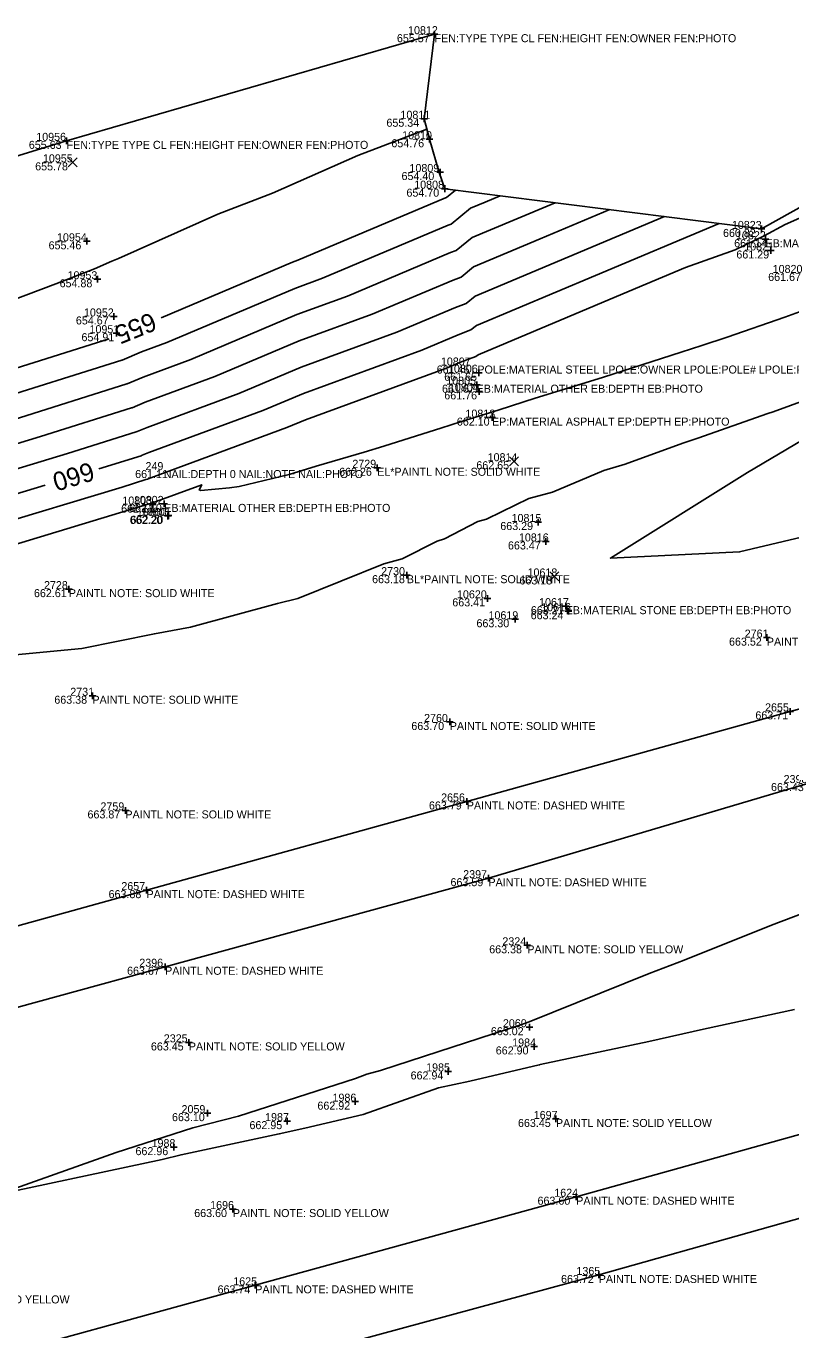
# Model space of a CAD drawing. Extents: x 2129350 to 2137777, y 657588 to 659885.
# Drawn here: x 2131365.7 to 2131480.3, y 658197 to 658392.2 of the extents above; entities that cross this region are included whole.
import ezdxf

# ---------------------------------------------------------------- set-up
doc = ezdxf.new("R2010")
doc.units = 0
for name, color, linetype in [('DT_X_Contour_Major', 7, 'Continuous'), ('DT_X_Contour_Minor', 7, 'Continuous'), ('DT_X_TIN_Hull', 7, 'Continuous'), ('PV_X_COP', 7, 'Continuous'), ('SV_X_Random_Point', 7, 'Continuous'), ('SV_X_Shot_Marker', 7, 'Continuous'), ('SV_X_Text_Comment', 7, 'Continuous'), ('SV_X_Text_Elevation', 7, 'Continuous'), ('SV_X_Text_Name', 7, 'Continuous')]:
    doc.layers.add(name, color=color, linetype=linetype)

msp = doc.modelspace()

# ---------------------------------------------------------------- linework, layer by layer
at = {"layer": 'DT_X_Contour_Major'}
for points in [[(2131425.74, 658376.75), (2131415.41, 658372.85), (2131402.6, 658367.19), (2131394.42, 658364.05), (2131379.56, 658357.4), (2131378.56, 658357.01), (2131375.94, 658355.84), (2131370.13, 658353.63), (2131352.5, 658346.98), (2131349.32, 658345.77), (2131332.94, 658339.59)], [(2131385.91, 658348.53), (2131405.61, 658356.86), (2131406.42, 658357.15), (2131428.54, 658366.48), (2131428.66, 658366.53), (2131430.04, 658367.65)], [(2131469.51, 658362.64), (2131450.98, 658354.85), (2131433.18, 658347.38), (2131432.35, 658346.7), (2131430.41, 658345.99), (2131424.96, 658343.69), (2131407.24, 658337.2), (2131401.17, 658334.64), (2131384.09, 658328.35), (2131383.1, 658327.94), (2131382.93, 658327.88), (2131376.61, 658325.89)], [(2131282.29, 658316.86), (2131290.39, 658319.34), (2131301.79, 658322.63), (2131312.1, 658325.78), (2131325.81, 658329.7), (2131329.94, 658330.86), (2131331.6, 658331.31), (2131348.65, 658336.1), (2131355.51, 658338.27), (2131355.6, 658338.3), (2131378.12, 658345.4)], [(2131368.57, 658323.46), (2131359.1, 658320.61), (2131351.45, 658318.2), (2131335.28, 658313.32), (2131333.36, 658312.71), (2131318.33, 658307.94), (2131309.67, 658305.3), (2131294.83, 658300.6), (2131286.21, 658297.97), (2131284.15, 658297.36), (2131274.74, 658294.5), (2131273.01, 658293.99)]]:
    msp.add_lwpolyline(points, dxfattribs=at)
at = {"layer": 'DT_X_Contour_Minor'}
for points in [[(2131359.68, 658335.78), (2131380.03, 658342.19), (2131380.07, 658342.2), (2131382.97, 658343.43), (2131386.76, 658344.82), (2131405.94, 658352.93), (2131410.12, 658354.46), (2131428.91, 658362.38), (2131429.4, 658362.56), (2131432.29, 658364.93), (2131434.47, 658365.85), (2131436.74, 658366.8)], [(2131357.66, 658327.67), (2131367.83, 658330.73), (2131381.48, 658335.04), (2131381.59, 658335.07), (2131383.53, 658335.89), (2131393.96, 658339.73), (2131406.59, 658345.06), (2131417.54, 658349.07), (2131429.66, 658354.18), (2131430.88, 658354.63), (2131432.74, 658356.15), (2131442.73, 658360.35), (2131453.13, 658364.72)], [(2131483.39, 658364.22), (2131479.4, 658362.51), (2131476.28, 658360.78), (2131471.93, 658358.72), (2131464.51, 658356.05), (2131455.11, 658352.1), (2131433.4, 658342.99), (2131433.09, 658342.73), (2131430.78, 658341.89), (2131428.66, 658341), (2131407.57, 658333.27), (2131404.77, 658332.09), (2131384.37, 658324.58), (2131383.86, 658324.37), (2131383.65, 658324.31), (2131380.06, 658323.17), (2131359.82, 658317.08)], [(2131363.75, 658333.26), (2131380.76, 658338.62), (2131380.83, 658338.64), (2131383.25, 658339.66), (2131390.36, 658342.28), (2131406.26, 658349), (2131413.83, 658351.77), (2131429.29, 658358.28), (2131430.14, 658358.59), (2131432.51, 658360.54), (2131438.6, 658363.1), (2131444.94, 658365.76)], [(2131461.32, 658363.68), (2131446.85, 658357.6), (2131432.96, 658351.76), (2131431.61, 658350.66), (2131430.04, 658350.09), (2131421.25, 658346.38), (2131406.91, 658341.13), (2131397.57, 658337.18), (2131383.81, 658332.12), (2131382.34, 658331.5), (2131382.2, 658331.46), (2131371.91, 658328.21), (2131358.38, 658324.14)], [(2131360.54, 658313.55), (2131384.13, 658320.65), (2131384.37, 658320.73), (2131384.61, 658320.8), (2131384.65, 658320.82), (2131392, 658323.52), (2131391.63, 658322.75), (2131391.88, 658322.65), (2131396.19, 658323.07), (2131397.6, 658323.25), (2131405.1, 658325.05), (2131409.14, 658326.32), (2131416.35, 658328.41), (2131419.27, 658329.33), (2131424.17, 658330.85), (2131427.82, 658332), (2131430.93, 658333), (2131435.14, 658334.31), (2131436.56, 658334.77), (2131441.97, 658336.5), (2131450.74, 658339.21), (2131452.18, 658339.63), (2131463.82, 658343.4), (2131466.93, 658344.36), (2131470.73, 658345.64), (2131479.35, 658348.63), (2131484.3, 658350.42)], [(2131364.03, 658298.06), (2131374.06, 658299.02), (2131384.92, 658301.22), (2131390.33, 658302.22), (2131403.34, 658305.75), (2131406.39, 658306.52), (2131419.3, 658311.69), (2131422.05, 658312.46), (2131427.26, 658315.1), (2131428.38, 658315.42), (2131433.39, 658318.03), (2131434.65, 658318.4), (2131436.92, 658319.49), (2131441, 658321.49), (2131444.56, 658322.43), (2131452.25, 658325.64), (2131455.46, 658326.6), (2131464.08, 658329.76), (2131466.34, 658330.5), (2131476.85, 658334.19), (2131477.63, 658334.47), (2131482.81, 658336.35)], [(2131489.04, 658334.38), (2131473.76, 658325.37), (2131453.25, 658312.55), (2131472.58, 658313.46), (2131493.08, 658318.34)], [(2131487.66, 658261.49), (2131477.36, 658257.6), (2131464.31, 658252.37), (2131459.07, 658250.37), (2131441.09, 658243.09), (2131439.67, 658242.62), (2131427.51, 658238.68), (2131418.78, 658235.85), (2131416.75, 658235.27), (2131415.04, 658234.65), (2131397.51, 658228.98), (2131390.67, 658227.23), (2131379.18, 658223.55), (2131364.01, 658218.15)], [(2131363.78, 658217.74), (2131386.07, 658222.5), (2131388.91, 658223.2), (2131403.63, 658226.33), (2131407.43, 658227.19), (2131416.17, 658229.25), (2131427.49, 658233.21), (2131432.18, 658234.23), (2131442.58, 658236.68), (2131442.65, 658236.69), (2131442.71, 658236.71), (2131458.98, 658240.17), (2131467.19, 658242.02), (2131480.83, 658244.95)]]:
    msp.add_lwpolyline(points, dxfattribs=at)
at = {"layer": 'DT_X_TIN_Hull'}
msp.add_lwpolyline([(2131520.19, 658386.55), (2131475.87, 658361.83), (2131428.42, 658367.86), (2131427.6, 658370.3), (2131426.12, 658375.26), (2131425.33, 658378.33), (2131426.89, 658390.99), (2131371.75, 658375.02), (2131316.24, 658358.02), (2131252.87, 658339.96), (2131221.07, 658329.73), (2131159.94, 658310.93), (2131128.77, 658301.65), (2131077.82, 658286.1), (2131030.27, 658271.69)], dxfattribs=at)
at = {"layer": 'PV_X_COP'}
for points in [[(2131528.03, 658302.66), (2131480.18, 658289.6), (2131431.72, 658276.11), (2131383.73, 658262.83), (2131335.06, 658249.37), (2131287.25, 658236.79), (2131239.47, 658222.35), (2131190.92, 658209.79), (2131142.98, 658196.28), (2131095.12, 658183.57), (2131046.58, 658169.5), (2130997.83, 658156.5), (2130949.67, 658143.39), (2130901.29, 658130.24), (2130853.81, 658116.91), (2130805.18, 658103.5), (2130756.8, 658090.85), (2130709.64, 658077.1)], [(2130712.28, 658065.72), (2130760.53, 658079.19), (2130808.66, 658092.27), (2130856.27, 658105.25), (2130904.86, 658118.78), (2130952.88, 658132.43), (2131001.46, 658145.23), (2131048.98, 658158.95), (2131098.01, 658172.31), (2131145.3, 658185.44), (2131194.12, 658198.4), (2131242.1, 658211.21), (2131290.4, 658225.02), (2131338.4, 658238.17), (2131386.52, 658251.36), (2131434.96, 658264.62), (2131482.99, 658278.86)], [(2131496.4, 658230.41), (2131448.12, 658216.92), (2131400.03, 658203.66), (2131351.69, 658190.41), (2131303.58, 658176.94), (2131255.12, 658163.65), (2131207.02, 658151.3), (2131158.89, 658137.58), (2131110.73, 658123.99), (2131062.69, 658110.91), (2131014.52, 658097.43), (2130965.87, 658084.46), (2130917.87, 658070.89), (2130869.49, 658057.9), (2130821.45, 658044.54), (2130773.41, 658031.03), (2130725.14, 658018.16)], [(2130728.05, 658006.58), (2130776.44, 658019.66), (2130824.89, 658032.96), (2130872.98, 658046.17), (2130921.13, 658059.48), (2130969.16, 658072.87), (2131017.47, 658085.93), (2131065.38, 658099.66), (2131114.1, 658112.57), (2131161.99, 658125.25), (2131210.4, 658139.07), (2131258.26, 658152.31), (2131306.83, 658165.48), (2131354.96, 658178.81), (2131403.29, 658192.13), (2131451.49, 658205.21), (2131499.77, 658218.79)]]:
    msp.add_lwpolyline(points, dxfattribs=at)
at = {"layer": 'SV_X_Random_Point'}
for p, q in [((2131372.01, 658371.13), (2131373.34, 658372.47)), ((2131372.01, 658372.47), (2131373.34, 658371.13)), ((2131438.14, 658326.38), (2131439.47, 658327.72)), ((2131438.14, 658327.72), (2131439.47, 658326.38)), ((2131444.16, 658309.14), (2131445.49, 658310.47)), ((2131444.16, 658310.47), (2131445.49, 658309.14))]:
    msp.add_line(p, q, dxfattribs=at)
at = {"layer": 'SV_X_Shot_Marker'}
for p, q in [((2131426.89, 658391.49), (2131426.89, 658390.49)), ((2131426.39, 658390.99), (2131427.39, 658390.99)), ((2131426.89, 658390.99), (2131426.89, 658390.99)), ((2131424.83, 658378.33), (2131425.83, 658378.33)), ((2131425.33, 658378.83), (2131425.33, 658377.83)), ((2131425.33, 658378.33), (2131425.33, 658378.33)), ((2131371.26, 658375.02), (2131372.26, 658375.02)), ((2131371.76, 658375.52), (2131371.76, 658374.52)), ((2131371.76, 658375.02), (2131371.76, 658375.02)), ((2131425.62, 658375.26), (2131426.62, 658375.26)), ((2131426.12, 658375.76), (2131426.12, 658374.76)), ((2131426.12, 658375.26), (2131426.12, 658375.26)), ((2131427.21, 658370.35), (2131428.21, 658370.35)), ((2131427.71, 658370.85), (2131427.71, 658369.85)), ((2131427.71, 658370.35), (2131427.71, 658370.35)), ((2131428.42, 658368.36), (2131428.42, 658367.36)), ((2131427.92, 658367.86), (2131428.92, 658367.86)), ((2131428.42, 658367.86), (2131428.42, 658367.86)), ((2131475.87, 658362.33), (2131475.87, 658361.33)), ((2131374.78, 658360.48), (2131374.78, 658359.48)), ((2131475.37, 658361.83), (2131476.37, 658361.83)), ((2131475.87, 658361.83), (2131475.87, 658361.83)), ((2131475.98, 658360.29), (2131476.98, 658360.29)), ((2131476.48, 658360.79), (2131476.48, 658359.79)), ((2131476.48, 658360.29), (2131476.48, 658360.29)), ((2131374.28, 658359.98), (2131375.28, 658359.98)), ((2131374.78, 658359.98), (2131374.78, 658359.98)), ((2131476.79, 658358.61), (2131477.79, 658358.61)), ((2131477.29, 658359.11), (2131477.29, 658358.11)), ((2131477.29, 658358.61), (2131477.29, 658358.61)), ((2131376.37, 658354.8), (2131376.37, 658353.8)), ((2131375.87, 658354.3), (2131376.87, 658354.3)), ((2131376.37, 658354.3), (2131376.37, 658354.3)), ((2131378.32, 658348.73), (2131379.32, 658348.73)), ((2131378.82, 658349.23), (2131378.82, 658348.23)), ((2131378.82, 658348.73), (2131378.82, 658348.73)), ((2131379.22, 658346.72), (2131379.22, 658345.72)), ((2131378.72, 658346.22), (2131379.72, 658346.22)), ((2131379.22, 658346.22), (2131379.22, 658346.22)), ((2131433.54, 658340.8), (2131433.54, 658339.8)), ((2131433.04, 658340.3), (2131434.04, 658340.3)), ((2131433.2, 658339.01), (2131433.2, 658338.01)), ((2131433.54, 658340.3), (2131433.54, 658340.3)), ((2131432.7, 658338.51), (2131433.7, 658338.51)), ((2131433.09, 658337.51), (2131434.09, 658337.51)), ((2131433.2, 658338.51), (2131433.2, 658338.51)), ((2131433.59, 658338.01), (2131433.59, 658337.01)), ((2131433.59, 658337.51), (2131433.59, 658337.51)), ((2131435, 658333.58), (2131436, 658333.58)), ((2131435.5, 658334.08), (2131435.5, 658333.08)), ((2131435.5, 658333.58), (2131435.5, 658333.58)), ((2131417.79, 658326.07), (2131418.79, 658326.07)), ((2131418.29, 658326.57), (2131418.29, 658325.57)), ((2131418.29, 658326.07), (2131418.29, 658326.07)), ((2131384.17, 658320.56), (2131385.17, 658320.56)), ((2131384.67, 658321.06), (2131384.67, 658320.06)), ((2131384.67, 658320.56), (2131384.67, 658320.56)), ((2131385.89, 658320.66), (2131386.89, 658320.66)), ((2131386.39, 658321.16), (2131386.39, 658320.16)), ((2131386.39, 658320.66), (2131386.39, 658320.66)), ((2131386.95, 658319.35), (2131386.95, 658318.35)), ((2131387.05, 658319.4), (2131387.05, 658318.4)), ((2131386.45, 658318.85), (2131387.45, 658318.85)), ((2131386.55, 658318.9), (2131387.55, 658318.9)), ((2131386.95, 658318.85), (2131386.95, 658318.85)), ((2131387.05, 658318.9), (2131387.05, 658318.9)), ((2131441.9, 658317.95), (2131442.9, 658317.95)), ((2131442.4, 658318.45), (2131442.4, 658317.45)), ((2131442.4, 658317.95), (2131442.4, 658317.95)), ((2131443.58, 658315.54), (2131443.58, 658314.54)), ((2131443.08, 658315.04), (2131444.08, 658315.04)), ((2131443.58, 658315.04), (2131443.58, 658315.04)), ((2131422.24, 658309.99), (2131423.24, 658309.99)), ((2131422.74, 658310.49), (2131422.74, 658309.49)), ((2131422.74, 658309.99), (2131422.74, 658309.99)), ((2131371.59, 658307.9), (2131372.59, 658307.9)), ((2131372.09, 658308.4), (2131372.09, 658307.4)), ((2131372.09, 658307.9), (2131372.09, 658307.9)), ((2131434.3, 658306.52), (2131435.3, 658306.52)), ((2131434.8, 658307.02), (2131434.8, 658306.02)), ((2131434.8, 658306.52), (2131434.8, 658306.52)), ((2131446.54, 658305.85), (2131446.54, 658304.85)), ((2131438.97, 658303.89), (2131438.97, 658302.89)), ((2131446.04, 658305.35), (2131447.04, 658305.35)), ((2131446.44, 658304.59), (2131447.44, 658304.59)), ((2131446.54, 658305.35), (2131446.54, 658305.35)), ((2131446.94, 658305.09), (2131446.94, 658304.09)), ((2131446.94, 658304.59), (2131446.94, 658304.59)), ((2131438.47, 658303.39), (2131439.47, 658303.39)), ((2131438.97, 658303.39), (2131438.97, 658303.39)), ((2131476.18, 658300.64), (2131477.18, 658300.64)), ((2131476.68, 658301.14), (2131476.68, 658300.14)), ((2131476.68, 658300.64), (2131476.68, 658300.64)), ((2131375.13, 658291.93), (2131376.13, 658291.93)), ((2131375.63, 658292.43), (2131375.63, 658291.43)), ((2131375.63, 658291.93), (2131375.63, 658291.93)), ((2131480.18, 658290.1), (2131480.18, 658289.1)), ((2131428.67, 658288.01), (2131429.67, 658288.01)), ((2131429.17, 658288.51), (2131429.17, 658287.51)), ((2131429.17, 658288.01), (2131429.17, 658288.01)), ((2131479.68, 658289.6), (2131480.68, 658289.6)), ((2131480.18, 658289.6), (2131480.18, 658289.6)), ((2131431.72, 658276.61), (2131431.72, 658275.61)), ((2131380.07, 658274.77), (2131381.07, 658274.77)), ((2131380.57, 658275.27), (2131380.57, 658274.27)), ((2131380.57, 658274.77), (2131380.57, 658274.77)), ((2131431.22, 658276.11), (2131432.22, 658276.11)), ((2131431.72, 658276.11), (2131431.72, 658276.11)), ((2131434.46, 658264.62), (2131435.46, 658264.62)), ((2131434.96, 658265.12), (2131434.96, 658264.12)), ((2131434.96, 658264.62), (2131434.96, 658264.62)), ((2131383.23, 658262.83), (2131384.23, 658262.83)), ((2131383.73, 658263.33), (2131383.73, 658262.33)), ((2131383.73, 658262.83), (2131383.73, 658262.83)), ((2131440.79, 658255.07), (2131440.79, 658254.07)), ((2131440.29, 658254.57), (2131441.29, 658254.57)), ((2131440.79, 658254.57), (2131440.79, 658254.57)), ((2131386.02, 658251.36), (2131387.02, 658251.36)), ((2131386.52, 658251.86), (2131386.52, 658250.86)), ((2131386.52, 658251.36), (2131386.52, 658251.36)), ((2131440.61, 658242.3), (2131441.61, 658242.3)), ((2131441.11, 658242.8), (2131441.11, 658241.8)), ((2131441.11, 658242.3), (2131441.11, 658242.3)), ((2131389.57, 658240.04), (2131390.57, 658240.04)), ((2131390.07, 658240.54), (2131390.07, 658239.54)), ((2131390.07, 658240.04), (2131390.07, 658240.04)), ((2131441.32, 658239.42), (2131442.32, 658239.42)), ((2131441.82, 658239.92), (2131441.82, 658238.92)), ((2131441.82, 658239.42), (2131441.82, 658239.42)), ((2131428.45, 658235.69), (2131429.45, 658235.69)), ((2131428.95, 658236.19), (2131428.95, 658235.19)), ((2131428.95, 658235.69), (2131428.95, 658235.69)), ((2131414.99, 658231.66), (2131414.99, 658230.66)), ((2131392.36, 658229.44), (2131393.36, 658229.44)), ((2131392.86, 658229.94), (2131392.86, 658228.94)), ((2131392.86, 658229.44), (2131392.86, 658229.44)), ((2131414.49, 658231.16), (2131415.49, 658231.16)), ((2131414.99, 658231.16), (2131414.99, 658231.16)), ((2131404.31, 658228.25), (2131405.31, 658228.25)), ((2131404.81, 658228.75), (2131404.81, 658227.75)), ((2131404.81, 658228.25), (2131404.81, 658228.25)), ((2131444.58, 658228.57), (2131445.58, 658228.57)), ((2131445.08, 658229.07), (2131445.08, 658228.07)), ((2131445.08, 658228.57), (2131445.08, 658228.57)), ((2131387.32, 658224.35), (2131388.32, 658224.35)), ((2131387.82, 658224.85), (2131387.82, 658223.85)), ((2131387.82, 658224.35), (2131387.82, 658224.35)), ((2131447.62, 658216.92), (2131448.62, 658216.92)), ((2131448.12, 658217.42), (2131448.12, 658216.42)), ((2131448.12, 658216.92), (2131448.12, 658216.92)), ((2131396.18, 658215.08), (2131397.18, 658215.08)), ((2131396.68, 658215.58), (2131396.68, 658214.58)), ((2131396.68, 658215.08), (2131396.68, 658215.08)), ((2131400.03, 658204.16), (2131400.03, 658203.16)), ((2131450.99, 658205.21), (2131451.99, 658205.21)), ((2131451.49, 658205.71), (2131451.49, 658204.71)), ((2131451.49, 658205.21), (2131451.49, 658205.21)), ((2131399.53, 658203.66), (2131400.53, 658203.66)), ((2131400.03, 658203.66), (2131400.03, 658203.66))]:
    msp.add_line(p, q, dxfattribs=at)

# ---------------------------------------------------------------- texts
at = {"layer": 'DT_X_Contour_Major'}
for s, rotation, p in [('655', 201.9524, (2131384.48, 658349.42)), ('660', 196.8205, (2131375.39, 658326.98))]:
    msp.add_text(s, height=2.8, rotation=rotation, dxfattribs=at).set_placement(p)
at = {"layer": 'SV_X_Text_Comment'}
for s, p in [('FEN:TYPE TYPE CL FEN:HEIGHT FEN:OWNER FEN:PHOTO', (2131426.89, 658389.79)), ('FEN:TYPE TYPE CL FEN:HEIGHT FEN:OWNER FEN:PHOTO', (2131371.76, 658373.82)), ('EB:MATERIAL OTHER EB:DEPTH EB:PHOTO', (2131476.48, 658359.09)), ('LPOLE:MATERIAL STEEL LPOLE:OWNER LPOLE:POLE# LPOLE:PHOTO', (2131432.41, 658340.18)), ('EB:MATERIAL OTHER EB:DEPTH EB:PHOTO', (2131433.2, 658337.31)), ('EP:MATERIAL ASPHALT EP:DEPTH EP:PHOTO', (2131435.5, 658332.38)), ('NAIL:DEPTH 0 NAIL:NOTE NAIL:PHOTO', (2131386.31, 658324.53)), ('EL*PAINTL NOTE: SOLID WHITE', (2131418.29, 658324.87)), ('EB:MATERIAL OTHER EB:DEPTH EB:PHOTO', (2131386.39, 658319.46)), ('BL*PAINTL NOTE: SOLID WHITE', (2131422.74, 658308.79)), ('PAINTL NOTE: SOLID WHITE', (2131372.09, 658306.7)), ('EB:MATERIAL STONE EB:DEPTH EB:PHOTO', (2131446.54, 658304.15)), ('PAINTL NOTE: SOLID WHITE', (2131476.68, 658299.44)), ('PAINTL NOTE: SOLID WHITE', (2131375.63, 658290.74)), ('PAINTL NOTE: SOLID WHITE', (2131429.17, 658286.81)), ('PAINTL NOTE: SOLID WHITE', (2131380.57, 658273.57)), ('PAINTL NOTE: DASHED WHITE', (2131431.72, 658274.91)), ('PAINTL NOTE: DASHED WHITE', (2131434.96, 658263.42)), ('PAINTL NOTE: DASHED WHITE', (2131383.73, 658261.63)), ('PAINTL NOTE: SOLID YELLOW', (2131440.79, 658253.37)), ('PAINTL NOTE: DASHED WHITE', (2131386.52, 658250.16)), ('PAINTL NOTE: SOLID YELLOW', (2131390.07, 658238.83)), ('PAINTL NOTE: SOLID YELLOW', (2131445.08, 658227.37)), ('PAINTL NOTE: DASHED WHITE', (2131448.12, 658215.73)), ('PAINTL NOTE: SOLID YELLOW', (2131396.68, 658213.88)), ('PAINTL NOTE: DASHED WHITE', (2131451.49, 658204.01)), ('PAINTL NOTE: SOLID YELLOW', (2131348.85, 658200.95)), ('PAINTL NOTE: DASHED WHITE', (2131400.03, 658202.46))]:
    msp.add_text(s, height=1.2, dxfattribs=at).set_placement(p)
at = {"layer": 'SV_X_Text_Elevation'}
for s, p in [('655.57', (2131421.25, 658389.79)), ('655.34', (2131419.68, 658377.13)), ('655.63', (2131366.1, 658373.82)), ('654.76', (2131420.42, 658374.06)), ('655.78', (2131367.05, 658370.6)), ('654.40', (2131421.94, 658369.15)), ('654.70', (2131422.68, 658366.66)), ('660.82', (2131470.11, 658360.63)), ('661.14', (2131471.78, 658359.09)), ('655.46', (2131369.06, 658358.78)), ('661.29', (2131472.11, 658357.41)), ('661.67', (2131476.88, 658354.04)), ('654.88', (2131370.71, 658353.1)), ('654.67', (2131373.15, 658347.53)), ('654.91', (2131373.99, 658345.02)), ('661.45', (2131427.21, 658340.18)), ('661.65', (2131428.34, 658339.1)), ('661.67', (2131428, 658337.31)), ('661.76', (2131428.35, 658336.31)), ('662.10', (2131430.23, 658332.38)), ('662.65', (2131433.15, 658325.85)), ('661.11', (2131382.03, 658324.53)), ('662.26', (2131412.59, 658324.87)), ('662.11', (2131379.93, 658319.36)), ('662.10', (2131381.12, 658319.46)), ('662.20', (2131381.22, 658317.65)), ('662.20', (2131381.33, 658317.7)), ('663.29', (2131436.74, 658316.75)), ('663.47', (2131437.89, 658313.84)), ('663.18', (2131417.53, 658308.79)), ('663.18', (2131439.61, 658308.6)), ('662.61', (2131366.87, 658306.7)), ('663.41', (2131429.55, 658305.32)), ('663.24', (2131441.29, 658303.39)), ('663.21', (2131441.32, 658304.15)), ('663.30', (2131433.17, 658302.19)), ('663.52', (2131471.01, 658299.44)), ('663.38', (2131369.92, 658290.74)), ('663.70', (2131423.41, 658286.81)), ('663.71', (2131474.96, 658288.4)), ('663.43', (2131477.3, 658277.66)), ('663.87', (2131374.89, 658273.57)), ('663.79', (2131426.05, 658274.91)), ('663.59', (2131429.28, 658263.42)), ('663.88', (2131378.05, 658261.63)), ('663.38', (2131435.08, 658253.37)), ('663.67', (2131380.82, 658250.16)), ('663.02', (2131435.33, 658241.11)), ('663.45', (2131384.39, 658238.83)), ('662.90', (2131436.06, 658238.23)), ('662.94', (2131423.3, 658234.49)), ('663.10', (2131387.55, 658228.24)), ('662.92', (2131409.34, 658229.96)), ('662.95', (2131399.16, 658227.05)), ('663.45', (2131439.39, 658227.37)), ('662.96', (2131382.08, 658223.15)), ('663.60', (2131442.32, 658215.73)), ('663.60', (2131390.88, 658213.88)), ('663.72', (2131445.84, 658204.01)), ('663.74', (2131394.38, 658202.46))]:
    msp.add_text(s, height=1.2, dxfattribs=at).set_placement(p)
at = {"layer": 'SV_X_Text_Name'}
for s, p in [('10812', (2131422.92, 658390.99)), ('10811', (2131421.78, 658378.33)), ('10956', (2131367.21, 658375.02)), ('10810', (2131422.04, 658375.26)), ('10955', (2131368.21, 658371.8)), ('10809', (2131423.13, 658370.35)), ('10808', (2131423.84, 658367.86)), ('10823', (2131471.44, 658361.83)), ('10954', (2131370.32, 658359.98)), ('10822', (2131472.06, 658360.29)), ('10821', (2131473.29, 658358.61)), ('10820', (2131477.55, 658355.24)), ('10953', (2131371.9, 658354.3)), ('10952', (2131374.36, 658348.73)), ('10951', (2131375.19, 658346.22)), ('10807', (2131427.84, 658341.38)), ('10806', (2131428.9, 658340.3)), ('10805', (2131428.64, 658338.51)), ('10804', (2131429.04, 658337.51)), ('10813', (2131431.52, 658333.58)), ('2729', (2131414.57, 658326.07)), ('10814', (2131434.84, 658327.05)), ('249', (2131383.58, 658325.72)), ('10803', (2131380.11, 658320.56)), ('10802', (2131381.83, 658320.66)), ('10800', (2131382.28, 658318.85)), ('10801', (2131382.92, 658318.9)), ('10815', (2131438.43, 658317.95)), ('10816', (2131439.53, 658315.04)), ('2730', (2131418.89, 658309.99)), ('10618', (2131440.82, 658309.8)), ('2728', (2131368.37, 658307.9)), ('10620', (2131430.25, 658306.52)), ('10617', (2131442.55, 658305.35)), ('10616', (2131442.87, 658304.59)), ('10619', (2131434.97, 658303.39)), ('2761', (2131473.36, 658300.64)), ('2731', (2131372.31, 658291.93)), ('2655', (2131476.41, 658289.6)), ('2760', (2131425.32, 658288.01)), ('2398', (2131479.19, 658278.86)), ('2656', (2131427.87, 658276.11)), ('2759', (2131376.83, 658274.77)), ('2397', (2131431.18, 658264.62)), ('2657', (2131379.96, 658262.83)), ('2324', (2131437.05, 658254.57)), ('2396', (2131382.65, 658251.36)), ('2060', (2131437.13, 658242.3)), ('2325', (2131386.32, 658240.04)), ('1984', (2131438.52, 658239.42)), ('1985', (2131425.63, 658235.69)), ('1986', (2131411.6, 658231.16)), ('2059', (2131388.98, 658229.44)), ('1987', (2131401.5, 658228.25)), ('1697', (2131441.75, 658228.57)), ('1988', (2131384.49, 658224.35)), ('1624', (2131444.83, 658216.92)), ('1696', (2131393.27, 658215.08)), ('1365', (2131448.15, 658205.21)), ('1625', (2131396.73, 658203.66))]:
    msp.add_text(s, height=1.2, dxfattribs=at).set_placement(p)

doc.saveas('drawing.dxf')
